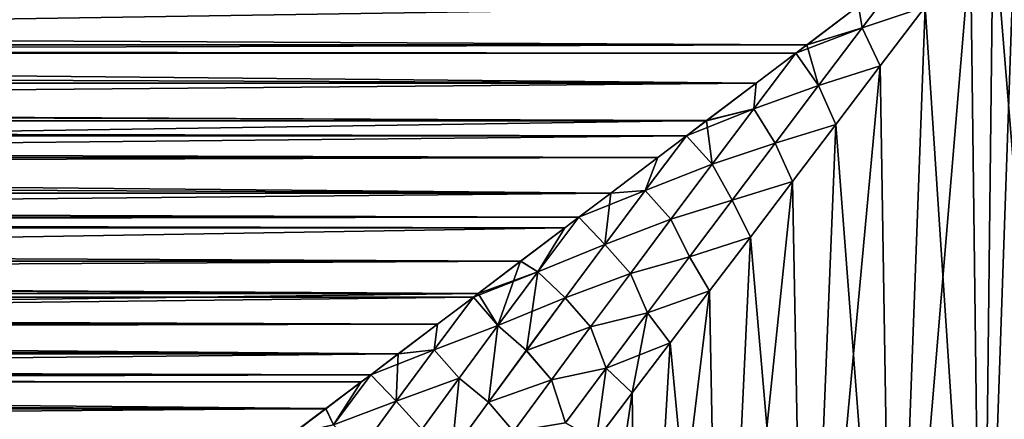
# Model space of a CAD drawing. Header units: metres. Extents: x -109 to 109, y -505 to 40.
# Tile 297 of 331: x 57.83 to 76.28, y -51 to -43.5. Entities that reach past the tile are written whole.
import ezdxf

# ---------------------------------------------------------------- set-up
doc = ezdxf.new("R2010")
doc.units = ezdxf.units.M
doc.layers.add('solid_K244224000C74', color=7, linetype='CONTINUOUS')

msp = doc.modelspace()

# ---------------------------------------------------------------- linework, layer by layer
at = {"layer": 'solid_K244224000C74'}
for points in [[(77.537605, -59.5, -15.565459), (75.863174, -59.5, -15.586965), (76.5, -41, -15.6)], [(76.070305, -41.569191, -15.594081), (76.5, -41, -15.6), (75.863174, -59.5, -15.586965)], [(76.070305, -41.569195, 15.594081), (77.537628, -59.5, 15.565457), (76.5, -41, 15.6)], [(75.642097, -42.135044, -15.576392), (76.070305, -41.569191, -15.594081), (75.863174, -59.5, -15.586965)], [(76.070305, -41.569195, 15.594081), (75.642097, -42.13504, 15.576392), (75.863197, -59.5, 15.586966)], [(76.070305, -41.569195, 15.594081), (75.863197, -59.5, 15.586966), (77.537628, -59.5, 15.565457)], [(75.642097, -42.135044, -15.576392), (75.863174, -59.5, -15.586965), (74.194725, -59.5, -15.428728)], [(74.791405, -43.256721, -15.506151), (75.642097, -42.135044, -15.576392), (74.194725, -59.5, -15.428728)], [(75.642097, -42.13504, 15.576392), (74.791428, -43.256695, 15.506153), (75.863197, -59.5, 15.586966)], [(73.616371, -43.64959, -15.390024), (73.545815, -43.237541, -15.438699), (74.440132, -42.558971, -15.521908)], [(73.616379, -43.649582, 15.390027), (74.44014, -42.558964, 15.521908), (73.546227, -43.237228, 15.438744)], [(73.616371, -43.64959, -15.390024), (74.440132, -42.558971, -15.521908), (74.791405, -43.256721, -15.506151)], [(73.616379, -43.649582, 15.390027), (74.791428, -43.256695, 15.506153), (74.44014, -42.558964, 15.521908)], [(73.546227, -43.237228, 15.438744), (15.365304, -43.09618, 15.458527), (15.137107, -44.142624, 15.280181)], [(-73.545822, -43.237537, -15.438699), (73.545815, -43.237541, -15.438699), (72.579369, -43.968987, -15.314866)], [(-72.579376, -43.968983, -15.314867), (-73.545822, -43.237537, -15.438699), (72.579369, -43.968987, -15.314866)], [(72.579926, -43.968563, 15.314948), (73.546227, -43.237228, 15.438744), (15.137107, -44.142624, 15.280181)], [(73.616371, -43.64959, -15.390024), (72.579369, -43.968987, -15.314866), (73.545815, -43.237541, -15.438699)], [(73.616379, -43.649582, 15.390027), (73.546227, -43.237228, 15.438744), (72.579926, -43.968563, 15.314948)], [(73.616371, -43.64959, -15.390024), (74.791405, -43.256721, -15.506151), (73.949661, -44.367374, -15.39012)], [(73.616379, -43.649582, 15.390027), (73.949722, -44.367298, 15.390129), (74.791428, -43.256695, 15.506153)], [(73.949661, -44.367374, -15.39012), (74.791405, -43.256721, -15.506151), (74.194725, -59.5, -15.428728)], [(74.791428, -43.256695, 15.506153), (73.949722, -44.367298, 15.390129), (74.194748, -59.5, 15.428732)], [(74.791428, -43.256695, 15.506153), (74.194748, -59.5, 15.428732), (75.863197, -59.5, 15.586966)], [(73.616379, -43.649582, 15.390027), (72.579926, -43.968563, 15.314948), (72.369705, -44.12759, 15.283264)], [(72.797234, -44.734863, 15.213607), (73.616379, -43.649582, 15.390027), (72.369705, -44.12759, 15.283264)], [(72.797211, -44.73489, -15.213601), (72.579369, -43.968987, -15.314866), (73.616371, -43.64959, -15.390024)], [(72.797211, -44.73489, -15.213601), (73.616371, -43.64959, -15.390024), (73.949661, -44.367374, -15.39012)], [(72.797234, -44.734863, 15.213607), (73.949722, -44.367298, 15.390129), (73.616379, -43.649582, 15.390027)], [(-72.579376, -43.968983, -15.314867), (72.579369, -43.968987, -15.314866), (72.369705, -44.127586, -15.283265)], [(-72.369705, -44.127586, -15.283265), (-72.579376, -43.968983, -15.314867), (72.369705, -44.127586, -15.283265)], [(72.369705, -44.12759, 15.283264), (72.579926, -43.968563, 15.314948), (15.137107, -44.142624, 15.280181)], [(72.797211, -44.73489, -15.213601), (72.369705, -44.127586, -15.283265), (72.579369, -43.968987, -15.314866)], [(-72.369705, -44.127586, -15.283265), (72.369705, -44.127586, -15.283265), (71.628746, -44.688652, -15.157633)], [(-71.628754, -44.688648, -15.157634), (-72.369705, -44.127586, -15.283265), (71.628746, -44.688652, -15.157633)], [(71.629448, -44.688126, 15.157762), (15.137107, -44.142624, 15.280181), (14.810402, -45.190964, 15.026505)], [(71.629448, -44.688126, 15.157762), (72.369705, -44.12759, 15.283264), (15.137107, -44.142624, 15.280181)], [(71.581871, -45.172485, -15.047685), (71.628746, -44.688652, -15.157633), (72.369705, -44.127586, -15.283265)], [(71.581871, -45.172485, -15.047685), (72.369705, -44.127586, -15.283265), (72.797211, -44.73489, -15.213601)], [(71.581886, -45.172462, 15.047689), (72.369705, -44.12759, 15.283264), (71.629448, -44.688126, 15.157762)], [(72.797234, -44.734863, 15.213607), (72.369705, -44.12759, 15.283264), (71.581886, -45.172462, 15.047689)], [(73.949661, -44.367374, -15.39012), (74.194725, -59.5, -15.428728), (72.553833, -59.5, -15.092582)], [(73.120537, -45.463066, -15.22955), (73.949661, -44.367374, -15.39012), (72.553833, -59.5, -15.092582)], [(72.797211, -44.73489, -15.213601), (73.949661, -44.367374, -15.39012), (73.120537, -45.463066, -15.22955)], [(72.797234, -44.734863, 15.213607), (73.120644, -45.462925, 15.229574), (73.949722, -44.367298, 15.390129)], [(73.949722, -44.367298, 15.390129), (73.120644, -45.462925, 15.229574), (74.194748, -59.5, 15.428732)], [(-71.628754, -44.688648, -15.157634), (71.628746, -44.688652, -15.157633), (70.697975, -45.394161, -14.968345)], [(-70.697975, -45.394157, -14.968346), (-71.628754, -44.688648, -15.157634), (70.697975, -45.394161, -14.968345)], [(70.698792, -45.393543, 14.968527), (71.629448, -44.688126, 15.157762), (14.810402, -45.190964, 15.026505)], [(71.581871, -45.172485, -15.047685), (70.697975, -45.394161, -14.968345), (71.628746, -44.688652, -15.157633)], [(71.581886, -45.172462, 15.047689), (71.629448, -44.688126, 15.157762), (70.698792, -45.393543, 14.968527)], [(71.581871, -45.172485, -15.047685), (72.797211, -44.73489, -15.213601), (71.983818, -45.814671, -14.992204)], [(71.983856, -45.814617, 14.992215), (72.797234, -44.734863, 15.213607), (71.581886, -45.172462, 15.047689)], [(71.983818, -45.814671, -14.992204), (72.797211, -44.73489, -15.213601), (73.120537, -45.463066, -15.22955)], [(71.983856, -45.814617, 14.992215), (73.120644, -45.462925, 15.229574), (72.797234, -44.734863, 15.213607)], [(70.698792, -45.393543, 14.968527), (14.810402, -45.190964, 15.026505), (14.377459, -46.240448, 14.693459)], [(71.581886, -45.172462, 15.047689), (70.698792, -45.393543, 14.968527), (70.32019, -45.680069, 14.88143)], [(70.801079, -46.211197, 14.769195), (71.581886, -45.172462, 15.047689), (70.32019, -45.680069, 14.88143)], [(70.801056, -46.211231, -14.769183), (70.697975, -45.394161, -14.968345), (71.581871, -45.172485, -15.047685)], [(70.801056, -46.211231, -14.769183), (71.581871, -45.172485, -15.047685), (71.983818, -45.814671, -14.992204)], [(71.983856, -45.814617, 14.992215), (71.581886, -45.172462, 15.047689), (70.801079, -46.211197, 14.769195)], [(-70.697975, -45.394157, -14.968346), (70.697975, -45.394161, -14.968345), (70.320206, -45.680058, -14.881433)], [(-70.320206, -45.680058, -14.881433), (-70.697975, -45.394157, -14.968346), (70.320206, -45.680058, -14.881433)], [(70.32019, -45.680069, 14.88143), (70.698792, -45.393543, 14.968527), (14.377459, -46.240448, 14.693459)], [(70.801056, -46.211231, -14.769183), (70.320206, -45.680058, -14.881433), (70.697975, -45.394161, -14.968345)], [(71.983818, -45.814671, -14.992204), (73.120537, -45.463066, -15.22955), (72.309624, -46.532951, -15.026668)], [(71.983856, -45.814617, 14.992215), (72.309776, -46.532753, 15.026711), (73.120644, -45.462925, 15.229574)], [(72.309624, -46.532951, -15.026668), (73.120537, -45.463066, -15.22955), (72.553833, -59.5, -15.092582)], [(73.120644, -45.462925, 15.229574), (72.309776, -46.532753, 15.026711), (72.553856, -59.5, 15.092588)], [(73.120644, -45.462925, 15.229574), (72.553856, -59.5, 15.092588), (74.194748, -59.5, 15.428732)], [(-70.320206, -45.680058, -14.881433), (70.320206, -45.680058, -14.881433), (69.785904, -46.084335, -14.748204)], [(-69.785912, -46.084332, -14.748206), (-70.320206, -45.680058, -14.881433), (69.785904, -46.084335, -14.748204)], [(69.786819, -46.083637, 14.748445), (70.32019, -45.680069, 14.88143), (14.377459, -46.240448, 14.693459)], [(69.549774, -46.705044, 14.535998), (70.32019, -45.680069, 14.88143), (69.786819, -46.083637, 14.748445)], [(70.801079, -46.211197, 14.769195), (70.32019, -45.680069, 14.88143), (69.549774, -46.705044, 14.535998)], [(69.549805, -46.705009, -14.536007), (69.785904, -46.084335, -14.748204), (70.320206, -45.680058, -14.881433)], [(69.549805, -46.705009, -14.536007), (70.320206, -45.680058, -14.881433), (70.801056, -46.211231, -14.769183)], [(70.801056, -46.211231, -14.769183), (71.983818, -45.814671, -14.992204), (71.177513, -46.887211, -14.72514)], [(71.177559, -46.887154, 14.725159), (71.983856, -45.814617, 14.992215), (70.801079, -46.211197, 14.769195)], [(71.177513, -46.887211, -14.72514), (71.983818, -45.814671, -14.992204), (72.309624, -46.532951, -15.026668)], [(71.177559, -46.887154, 14.725159), (72.309776, -46.532753, 15.026711), (71.983856, -45.814617, 14.992215)], [(-69.785912, -46.084332, -14.748206), (69.785904, -46.084335, -14.748204), (68.90107, -46.754723, -14.499765)], [(-68.901077, -46.754715, -14.499767), (-69.785912, -46.084332, -14.748206), (68.90107, -46.754723, -14.499765)], [(68.902077, -46.753956, 14.500069), (69.786819, -46.083637, 14.748445), (14.377459, -46.240448, 14.693459)], [(69.549805, -46.705009, -14.536007), (68.90107, -46.754723, -14.499765), (69.785904, -46.084335, -14.748204)], [(69.549774, -46.705044, 14.535998), (69.786819, -46.083637, 14.748445), (68.902077, -46.753956, 14.500069)], [(68.902077, -46.753956, 14.500069), (14.377459, -46.240448, 14.693459), (13.831122, -47.283722, 14.278474)], [(70.030251, -47.240826, 14.447485), (70.801079, -46.211197, 14.769195), (69.549774, -46.705044, 14.535998)], [(69.549805, -46.705009, -14.536007), (70.801056, -46.211231, -14.769183), (70.03022, -47.240868, -14.447468)], [(70.03022, -47.240868, -14.447468), (70.801056, -46.211231, -14.769183), (71.177513, -46.887211, -14.72514)], [(71.177559, -46.887154, 14.725159), (70.801079, -46.211197, 14.769195), (70.030251, -47.240826, 14.447485)], [(72.309624, -46.532951, -15.026668), (72.553833, -59.5, -15.092582), (70.957748, -59.5, -14.58229)], [(71.518639, -47.578148, -14.783302), (72.309624, -46.532951, -15.026668), (70.957748, -59.5, -14.58229)], [(71.177513, -46.887211, -14.72514), (72.309624, -46.532951, -15.026668), (71.518639, -47.578148, -14.783302)], [(71.177559, -46.887154, 14.725159), (71.518829, -47.577896, 14.783367), (72.309776, -46.532753, 15.026711)], [(72.309776, -46.532753, 15.026711), (71.518829, -47.577896, 14.783367), (72.553856, -59.5, 15.092588)], [(-68.901077, -46.754715, -14.499767), (68.90107, -46.754723, -14.499765), (68.30278, -47.207878, -14.311612)], [(-68.30278, -47.207882, -14.311611), (-68.901077, -46.754715, -14.499767), (68.30278, -47.207878, -14.311612)], [(68.302765, -47.207886, 14.311609), (68.902077, -46.753956, 14.500069), (13.831122, -47.283722, 14.278474)], [(69.549774, -46.705044, 14.535998), (68.902077, -46.753956, 14.500069), (68.302765, -47.207886, 14.311609)], [(68.790878, -47.7201, 14.146491), (69.549774, -46.705044, 14.535998), (68.302765, -47.207886, 14.311609)], [(68.790924, -47.720043, -14.146519), (68.30278, -47.207878, -14.311612), (68.90107, -46.754723, -14.499765)], [(70.030251, -47.240826, 14.447485), (69.549774, -46.705044, 14.535998), (68.790878, -47.7201, 14.146491)], [(68.790924, -47.720043, -14.146519), (68.90107, -46.754723, -14.499765), (69.549805, -46.705009, -14.536007)], [(68.790924, -47.720043, -14.146519), (69.549805, -46.705009, -14.536007), (70.03022, -47.240868, -14.447468)], [(70.03022, -47.240868, -14.447468), (71.177513, -46.887211, -14.72514), (70.379791, -47.950558, -14.411642)], [(70.379837, -47.950497, 14.411663), (71.177559, -46.887154, 14.725159), (70.030251, -47.240826, 14.447485)], [(70.379791, -47.950558, -14.411642), (71.177513, -46.887211, -14.72514), (71.518639, -47.578148, -14.783302)], [(70.379837, -47.950497, 14.411663), (71.518829, -47.577896, 14.783367), (71.177559, -46.887154, 14.725159)], [(-68.30278, -47.207882, -14.311611), (68.30278, -47.207878, -14.311612), (68.04287, -47.404594, -14.224669)], [(-68.042877, -47.404587, -14.224671), (-68.30278, -47.207882, -14.311611), (68.04287, -47.404594, -14.224669)], [(68.043938, -47.403782, 14.225035), (68.302765, -47.207886, 14.311609), (13.831122, -47.283722, 14.278474)], [(67.536369, -48.231956, 13.840836), (68.302765, -47.207886, 14.311609), (68.043938, -47.403782, 14.225035)], [(68.790878, -47.7201, 14.146491), (68.302765, -47.207886, 14.311609), (67.536369, -48.231956, 13.840836)], [(67.536392, -48.231941, -13.840843), (68.04287, -47.404594, -14.224669), (68.30278, -47.207878, -14.311612)], [(67.536392, -48.231941, -13.840843), (68.30278, -47.207878, -14.311612), (68.790924, -47.720043, -14.146519)], [(-68.042877, -47.404587, -14.224671), (68.04287, -47.404594, -14.224669), (67.213486, -48.032307, -13.925037)], [(-67.213493, -48.032299, -13.92504), (-68.042877, -47.404587, -14.224671), (67.213486, -48.032307, -13.925037)], [(68.043938, -47.403782, 14.225035), (13.831122, -47.283722, 14.278474), (13.158881, -48.3186, 13.776722)], [(67.2146, -48.031452, 13.925469), (68.043938, -47.403782, 14.225035), (13.158881, -48.3186, 13.776722)], [(67.536392, -48.231941, -13.840843), (67.213486, -48.032307, -13.925037), (68.04287, -47.404594, -14.224669)], [(67.536369, -48.231956, 13.840836), (68.043938, -47.403782, 14.225035), (67.2146, -48.031452, 13.925469)], [(69.270767, -48.259487, 14.082045), (70.030251, -47.240826, 14.447485), (68.790878, -47.7201, 14.146491)], [(68.790924, -47.720043, -14.146519), (70.03022, -47.240868, -14.447468), (69.270737, -48.259533, -14.082031)], [(69.270737, -48.259533, -14.082031), (70.03022, -47.240868, -14.447468), (70.379791, -47.950558, -14.411642)], [(70.379837, -47.950497, 14.411663), (70.030251, -47.240826, 14.447485), (69.270767, -48.259487, 14.082045)], [(70.379791, -47.950558, -14.411642), (71.518639, -47.578148, -14.783302), (70.753273, -48.588234, -14.502936)], [(70.379837, -47.950497, 14.411663), (70.753487, -48.587959, 14.503019), (71.518829, -47.577896, 14.783367)], [(70.753273, -48.588234, -14.502936), (71.518639, -47.578148, -14.783302), (70.957748, -59.5, -14.58229)], [(71.518829, -47.577896, 14.783367), (70.753487, -48.587959, 14.503019), (70.957779, -59.5, 14.582301)], [(71.518829, -47.577896, 14.783367), (70.957779, -59.5, 14.582301), (72.553856, -59.5, 15.092588)], [(68.046906, -48.721466, 13.713022), (68.790878, -47.7201, 14.146491), (67.536369, -48.231956, 13.840836)], [(67.536392, -48.231941, -13.840843), (68.790924, -47.720043, -14.146519), (68.046982, -48.721371, -13.713066)], [(69.270767, -48.259487, 14.082045), (68.790878, -47.7201, 14.146491), (68.046906, -48.721466, 13.713022)], [(68.046982, -48.721371, -13.713066), (68.790924, -47.720043, -14.146519), (69.270737, -48.259533, -14.082031)], [(69.270737, -48.259533, -14.082031), (70.379791, -47.950558, -14.411642), (69.59214, -49.002705, -14.05094)], [(69.592178, -49.002647, 14.050957), (70.379837, -47.950497, 14.411663), (69.270767, -48.259487, 14.082045)], [(69.59214, -49.002705, -14.05094), (70.379791, -47.950558, -14.411642), (70.753273, -48.588234, -14.502936)], [(69.592178, -49.002647, 14.050957), (70.753487, -48.587959, 14.503019), (70.379837, -47.950497, 14.411663)], [(-67.213493, -48.032299, -13.92504), (67.213486, -48.032307, -13.925037), (66.416939, -48.635807, -13.603472)], [(-66.416954, -48.635799, -13.603476), (-67.213493, -48.032299, -13.92504), (66.416939, -48.635807, -13.603472)], [(66.418129, -48.634903, 13.603979), (67.2146, -48.031452, 13.925469), (13.158881, -48.3186, 13.776722)], [(66.788101, -49.240025, -13.322282), (66.416939, -48.635807, -13.603472), (67.213486, -48.032307, -13.925037)], [(67.536369, -48.231956, 13.840836), (67.2146, -48.031452, 13.925469), (66.418129, -48.634903, 13.603979)], [(66.788101, -49.240025, -13.322282), (67.213486, -48.032307, -13.925037), (67.536392, -48.231941, -13.840843)], [(66.418129, -48.634903, 13.603979), (13.158881, -48.3186, 13.776722), (12.353257, -49.330784, 13.189315)], [(67.536369, -48.231956, 13.840836), (66.418129, -48.634903, 13.603979), (66.327942, -48.703217, 13.565414)], [(67.536369, -48.231956, 13.840836), (66.327942, -48.703217, 13.565414), (66.788078, -49.24004, 13.322279)], [(68.046906, -48.721466, 13.713022), (67.536369, -48.231956, 13.840836), (66.788078, -49.24004, 13.322279)], [(66.788101, -49.240025, -13.322282), (67.536392, -48.231941, -13.840843), (67.319794, -49.706738, -13.234862)], [(67.536392, -48.231941, -13.840843), (68.046982, -48.721371, -13.713066), (67.319794, -49.706738, -13.234862)], [(68.524147, -49.265171, 13.672191), (69.270767, -48.259487, 14.082045), (68.046906, -48.721466, 13.713022)], [(68.046982, -48.721371, -13.713066), (69.270737, -48.259533, -14.082031), (68.524117, -49.265209, -13.672174)], [(68.524117, -49.265209, -13.672174), (69.270737, -48.259533, -14.082031), (69.59214, -49.002705, -14.05094)], [(69.592178, -49.002647, 14.050957), (69.270767, -48.259487, 14.082045), (68.524147, -49.265171, 13.672191)], [(-66.416954, -48.635799, -13.603476), (66.416939, -48.635807, -13.603472), (66.32798, -48.703186, -13.565431)], [(-66.32798, -48.70319, -13.56543), (-66.416954, -48.635799, -13.603476), (66.32798, -48.703186, -13.565431)], [(-66.32798, -48.70319, -13.56543), (66.32798, -48.703186, -13.565431), (65.651848, -49.215153, -13.261647)], [(-65.651855, -49.215145, -13.261652), (-66.32798, -48.70319, -13.56543), (65.651848, -49.215153, -13.261647)], [(66.327942, -48.703217, 13.565414), (66.418129, -48.634903, 13.603979), (12.353257, -49.330784, 13.189315)], [(65.653114, -49.214199, 13.262238), (66.327942, -48.703217, 13.565414), (12.353257, -49.330784, 13.189315)], [(65.591599, -49.692734, 12.973219), (66.327942, -48.703217, 13.565414), (65.653114, -49.214199, 13.262238)], [(65.591599, -49.692734, 12.973219), (66.788078, -49.24004, 13.322279), (66.327942, -48.703217, 13.565414)], [(65.591614, -49.692726, -12.973224), (65.651848, -49.215153, -13.261647), (66.32798, -48.703186, -13.565431)], [(65.591614, -49.692726, -12.973224), (66.32798, -48.703186, -13.565431), (66.788101, -49.240025, -13.322282)], [(66.788101, -49.240025, -13.322282), (66.32798, -48.703186, -13.565431), (66.416939, -48.635807, -13.603472)], [(70.753273, -48.588234, -14.502936), (70.957748, -59.5, -14.58229), (69.425949, -59.5, -13.903811)], [(70.014702, -49.563972, -14.188057), (70.753273, -48.588234, -14.502936), (69.425949, -59.5, -13.903811)], [(69.59214, -49.002705, -14.05094), (70.753273, -48.588234, -14.502936), (70.014702, -49.563972, -14.188057)], [(69.592178, -49.002647, 14.050957), (70.014915, -49.563705, 14.188152), (70.753487, -48.587959, 14.503019)], [(70.753487, -48.587959, 14.503019), (70.014915, -49.563705, 14.188152), (70.957779, -59.5, 14.582301)], [(67.319695, -49.706856, 13.234805), (68.046906, -48.721466, 13.713022), (66.788078, -49.24004, 13.322279)], [(68.524147, -49.265171, 13.672191), (68.046906, -48.721466, 13.713022), (67.319695, -49.706856, 13.234805)], [(67.319794, -49.706738, -13.234862), (68.046982, -48.721371, -13.713066), (68.524117, -49.265209, -13.672174)], [(68.524117, -49.265209, -13.672174), (69.59214, -49.002705, -14.05094), (68.816246, -50.041424, -13.641938)], [(68.816277, -50.041382, 13.64196), (69.592178, -49.002647, 14.050957), (68.524147, -49.265171, 13.672191)], [(68.816246, -50.041424, -13.641938), (69.59214, -49.002705, -14.05094), (69.305893, -50.499813, -13.84214)], [(68.816277, -50.041382, 13.64196), (70.014915, -49.563705, 14.188152), (69.592178, -49.002647, 14.050957)], [(69.59214, -49.002705, -14.05094), (70.014702, -49.563972, -14.188057), (69.305893, -50.499813, -13.84214)], [(-65.651855, -49.215145, -13.261652), (65.651848, -49.215153, -13.261647), (64.920433, -49.768967, -12.902142)], [(-64.920441, -49.768959, -12.902146), (-65.651855, -49.215145, -13.261652), (64.920433, -49.768967, -12.902142)], [(64.921783, -49.767952, 12.902829), (65.653114, -49.214199, 13.262238), (12.353257, -49.330784, 13.189315)], [(65.591614, -49.692726, -12.973224), (64.920433, -49.768967, -12.902142), (65.651848, -49.215153, -13.261647)], [(65.591599, -49.692734, 12.973219), (65.653114, -49.214199, 13.262238), (64.921783, -49.767952, 12.902829)], [(65.591599, -49.692734, 12.973219), (66.061714, -50.227787, 12.756071), (66.788078, -49.24004, 13.322279)], [(65.591614, -49.692726, -12.973224), (66.788101, -49.240025, -13.322282), (66.061722, -50.227783, -12.756073)], [(66.611015, -50.67387, 12.711065), (66.788078, -49.24004, 13.322279), (66.061714, -50.227787, 12.756071)], [(66.061722, -50.227783, -12.756073), (66.788101, -49.240025, -13.322282), (66.611115, -50.673737, -12.711143)], [(66.611015, -50.67387, 12.711065), (67.319695, -49.706856, 13.234805), (66.788078, -49.24004, 13.322279)], [(66.788101, -49.240025, -13.322282), (67.319794, -49.706738, -13.234862), (66.611115, -50.673737, -12.711143)], [(67.792152, -50.255608, 13.216908), (68.524147, -49.265171, 13.672191), (67.319695, -49.706856, 13.234805)], [(67.319794, -49.706738, -13.234862), (68.524117, -49.265209, -13.672174), (67.79213, -50.255646, -13.216883)], [(67.79213, -50.255646, -13.216883), (68.524117, -49.265209, -13.672174), (68.816246, -50.041424, -13.641938)], [(68.816277, -50.041382, 13.64196), (68.524147, -49.265171, 13.672191), (67.792152, -50.255608, 13.216908)], [(64.921783, -49.767952, 12.902829), (12.353257, -49.330784, 13.189315), (11.404876, -50.306965, 12.519601)], [(68.816277, -50.041382, 13.64196), (69.306053, -50.499607, 13.842222), (70.014915, -49.563705, 14.188152)], [(69.305893, -50.499813, -13.84214), (70.014702, -49.563972, -14.188057), (69.425949, -59.5, -13.903811)], [(70.014915, -49.563705, 14.188152), (69.306053, -50.499607, 13.842222), (69.42598, -59.5, 13.903825)], [(70.014915, -49.563705, 14.188152), (69.42598, -59.5, 13.903825), (70.957779, -59.5, 14.582301)], [(-64.920441, -49.768959, -12.902146), (64.920433, -49.768967, -12.902142), (64.403107, -50.16082, -12.626931)], [(-64.403107, -50.16082, -12.626931), (-64.920441, -49.768959, -12.902146), (64.403107, -50.16082, -12.626931)], [(64.403084, -50.160843, 12.626915), (64.921783, -49.767952, 12.902829), (11.404876, -50.306965, 12.519601)], [(65.591599, -49.692734, 12.973219), (64.921783, -49.767952, 12.902829), (64.403084, -50.160843, 12.626915)], [(64.880562, -50.659, 12.331931), (65.591599, -49.692734, 12.973219), (64.403084, -50.160843, 12.626915)], [(64.880569, -50.659, -12.331936), (64.403107, -50.16082, -12.626931), (64.920433, -49.768967, -12.902142)], [(64.880562, -50.659, 12.331931), (66.061714, -50.227787, 12.756071), (65.591599, -49.692734, 12.973219)], [(65.591614, -49.692726, -12.973224), (64.880569, -50.659, -12.331936), (64.920433, -49.768967, -12.902142)], [(65.591614, -49.692726, -12.973224), (66.061722, -50.227783, -12.756073), (64.880569, -50.659, -12.331936)], [(67.792152, -50.255608, 13.216908), (67.319695, -49.706856, 13.234805), (66.611015, -50.67387, 12.711065)], [(66.611115, -50.673737, -12.711143), (67.319794, -49.706738, -13.234862), (67.79213, -50.255646, -13.216883)], [(-64.403107, -50.16082, -12.626931), (64.403107, -50.16082, -12.626931), (64.223473, -50.296883, -12.527089)], [(-64.22348, -50.296875, -12.527095), (-64.403107, -50.16082, -12.626931), (64.223473, -50.296883, -12.527089)], [(64.224915, -50.295788, 12.527902), (64.403084, -50.160843, 12.626915), (11.404876, -50.306965, 12.519601)], [(63.562004, -50.797768, 12.139348), (64.403084, -50.160843, 12.626915), (64.224915, -50.295788, 12.527902)], [(63.708946, -51.101528, 11.908916), (64.403084, -50.160843, 12.626915), (63.562004, -50.797768, 12.139348)], [(64.880562, -50.659, 12.331931), (64.403084, -50.160843, 12.626915), (63.708946, -51.101528, 11.908916)], [(63.708988, -51.101505, -11.908935), (64.223473, -50.296883, -12.527089), (64.403107, -50.16082, -12.626931)], [(64.880569, -50.659, -12.331936), (63.708988, -51.101505, -11.908935), (64.403107, -50.16082, -12.626931)], [(67.79213, -50.255646, -13.216883), (68.816246, -50.041424, -13.641938), (68.054001, -51.064255, -13.183244)], [(68.054024, -51.064213, 13.183271), (68.816277, -50.041382, 13.64196), (67.792152, -50.255608, 13.216908)], [(68.054001, -51.064255, -13.183244), (68.816246, -50.041424, -13.641938), (68.627838, -51.395184, -13.468076)], [(68.054024, -51.064213, 13.183271), (68.627892, -51.395111, 13.468105), (68.816277, -50.041382, 13.64196)], [(68.816246, -50.041424, -13.641938), (69.305893, -50.499813, -13.84214), (68.627838, -51.395184, -13.468076)], [(68.816277, -50.041382, 13.64196), (68.627892, -51.395111, 13.468105), (69.306053, -50.499607, 13.842222)], [(-64.22348, -50.296875, -12.527095), (64.223473, -50.296883, -12.527089), (63.560459, -50.798946, -12.138395)], [(-63.560471, -50.798939, -12.138402), (-64.22348, -50.296875, -12.527095), (63.560459, -50.798946, -12.138395)], [(63.562004, -50.797768, 12.139348), (11.404876, -50.306965, 12.519601), (10.305137, -51.230721, 11.776773)], [(63.562004, -50.797768, 12.139348), (64.224915, -50.295788, 12.527902), (11.404876, -50.306965, 12.519601)], [(63.708988, -51.101505, -11.908935), (63.560459, -50.798946, -12.138395), (64.223473, -50.296883, -12.527089)], [(64.880562, -50.659, 12.331931), (65.359406, -51.192158, 12.141637), (66.061714, -50.227787, 12.756071)], [(64.880569, -50.659, -12.331936), (66.061722, -50.227783, -12.756073), (65.359406, -51.192162, -12.141639)], [(65.359406, -51.192162, -12.141639), (66.061722, -50.227783, -12.756073), (65.922874, -51.619648, -12.14113)], [(65.92276, -51.619801, 12.141029), (66.061714, -50.227787, 12.756071), (65.359406, -51.192158, 12.141637)], [(65.92276, -51.619801, 12.141029), (66.611015, -50.67387, 12.711065), (66.061714, -50.227787, 12.756071)], [(66.061722, -50.227783, -12.756073), (66.611115, -50.673737, -12.711143), (65.922874, -51.619648, -12.14113)], [(67.076523, -51.228443, 12.715178), (67.792152, -50.255608, 13.216908), (66.611015, -50.67387, 12.711065)], [(66.611115, -50.673737, -12.711143), (67.79213, -50.255646, -13.216883), (67.076485, -51.228493, -12.715152)], [(67.076485, -51.228493, -12.715152), (67.79213, -50.255646, -13.216883), (68.054001, -51.064255, -13.183244)], [(68.054024, -51.064213, 13.183271), (67.792152, -50.255608, 13.216908), (67.076523, -51.228443, 12.715178)], [(69.305893, -50.499813, -13.84214), (69.425949, -59.5, -13.903811), (67.975662, -59.5, -13.065039)], [(68.627838, -51.395184, -13.468076), (69.305893, -50.499813, -13.84214), (67.975662, -59.5, -13.065039)], [(69.306053, -50.499607, 13.842222), (68.627892, -51.395111, 13.468105), (69.42598, -59.5, 13.903825)], [(64.198959, -51.597198, 11.641795), (64.880562, -50.659, 12.331931), (63.708946, -51.101528, 11.908916)], [(64.880569, -50.659, -12.331936), (64.198982, -51.597198, -11.641795), (63.708988, -51.101505, -11.908935)], [(64.198959, -51.597198, 11.641795), (65.359406, -51.192158, 12.141637), (64.880562, -50.659, 12.331931)], [(64.880569, -50.659, -12.331936), (65.359406, -51.192162, -12.141639), (64.198982, -51.597198, -11.641795)], [(67.076523, -51.228443, 12.715178), (66.611015, -50.67387, 12.711065), (65.92276, -51.619801, 12.141029)], [(65.922874, -51.619648, -12.14113), (66.611115, -50.673737, -12.711143), (67.076485, -51.228493, -12.715152)], [(-63.560471, -50.798939, -12.138402), (63.560459, -50.798946, -12.138395), (62.931797, -51.274845, -11.738296)], [(-62.931808, -51.274837, -11.738302), (-63.560471, -50.798939, -12.138402), (62.931797, -51.274845, -11.738296)], [(62.933437, -51.27359, 11.739393), (63.562004, -50.797768, 12.139348), (10.305137, -51.230721, 11.776773)], [(63.708988, -51.101505, -11.908935), (62.931797, -51.274845, -11.738296), (63.560459, -50.798946, -12.138395)], [(63.708946, -51.101528, 11.908916), (63.562004, -50.797768, 12.139348), (62.933437, -51.27359, 11.739393)]]:
    msp.add_3dface(points, dxfattribs=at)

doc.saveas('drawing.dxf')
